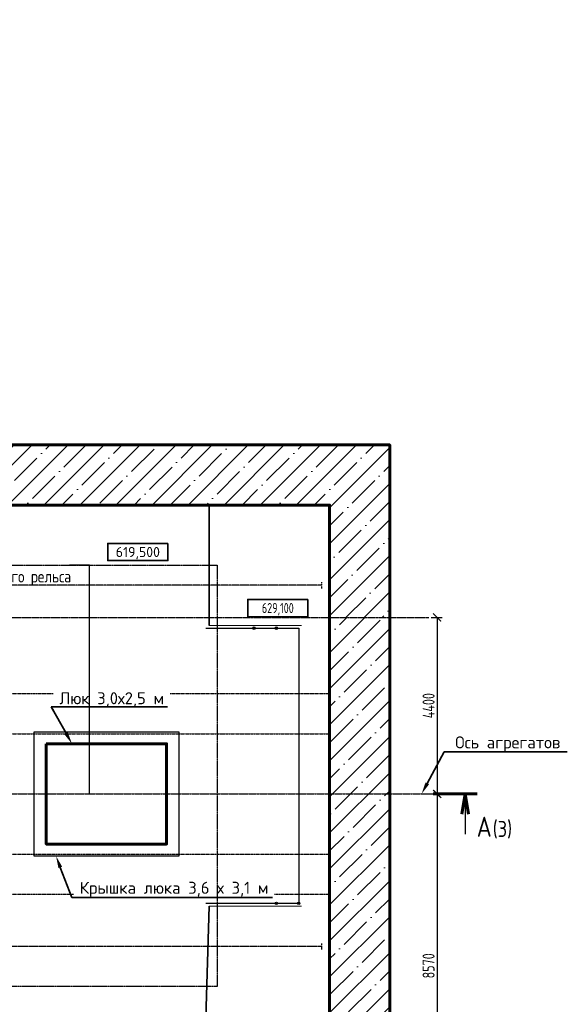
# Model space of a CAD drawing. Header units: millimetres. Extents: x -50096 to 615650, y 194565 to 243945.
# Tile 354 of 354: x 268797 to 282442, y 212019 to 236563. Entities that reach past the tile are written whole.
import ezdxf
from ezdxf import colors
from ezdxf.entities.mleader import LeaderData, LeaderLine
from ezdxf.enums import TextEntityAlignment as Align
from ezdxf.math import Vec2, Vec3

# ---------------------------------------------------------------- set-up
doc = ezdxf.new("R2010")
doc.units = ezdxf.units.MM
doc.set_wipeout_variables(frame=1)
for name, pattern in [('CENTER2', [28.575, 19.05, -3.175, 3.175, -3.175]), ('ГТО-1 Пунктир', [7, 5, -2]), ('осевая', [50.8, 31.75, -6.35, 6.35, -6.35]), ('штриховая', [19.05, 12.7, -6.35])]:
    doc.linetypes.add(name, pattern=pattern)
doc.layers.get('Defpoints').update_dxf_attribs({"color": 8})
doc.layers.add('0.2500', color=7, linetype='Continuous')
doc.layers.add('ОЗиМ Оси', color=4, linetype='CENTER2')
for name, color, linetype, lineweight in [('АСО Линия тонкая', 7, 'Continuous', 25), ('ГТО-2_Бетон_025', 7, 'Continuous', 25), ('ГТО-2_Бетон_060', 3, 'Continuous', 60), ('ГТО-2_Выноски_035', 2, 'Continuous', 35), ('ГТО-2_Осевая', 7, 'осевая', 25), ('ГТО-2_Пунктир_025', 151, 'ГТО-1 Пунктир', 25), ('ГТО-2_Текст', 2, 'Continuous', 35), ('ОЗиМ Размеры', 2, 'Continuous', 35), ('ОЗиМ_Металл', 20, 'Continuous', 50)]:
    doc.layers.add(name, color=color, linetype=linetype, lineweight=lineweight)
doc.layers.add('ГТО-2_Штриховка_018', color=7, linetype='Continuous', lineweight=18, true_color=0x6b6b6b)
doc.styles.add('MOSOBL (isocpeur)', font='isocpeur.ttf')
doc.styles.add('RomanS', font='romans.shx', dxfattribs={"width": 0.7})
doc.dimstyles.new('M200', dxfattribs={"dimscale": 200, "dimtxt": 3, "dimasz": 2, "dimexe": 1.25, "dimexo": 0.625, "dimtad": 3, "dimtoh": 1, "dimdec": 0, "dimtxsty": 'RomanS', "dimblk": 'ARCHTICK', "dimblk1": 'OBLIQUE', "dimblk2": 'ARCHTICK', "dimcen": 3, "dimclrt": 2, "dimaunit": 1, "dimadec": 4, "dimazin": 0, "dimtfac": 1, "dimtdec": 0, "dimtmove": 0, "dimatfit": 3, "dimfxl": 1, "dimtfill": 1, "dimarcsym": 0})

# ---------------------------------------------------------------- blocks, each defined once
blk = doc.blocks.new('Сечен_Верх_Право_Лист')
at = {"color": 7, "linetype": 'Continuous', "lineweight": 25}
blk.add_line((11.94, 0), (11.94, 10), dxfattribs=at)
at = {"color": 3, "linetype": 'Continuous', "lineweight": 60}
for p, q in [((11.94, 0), (11.11, 5)), ((11.94, 0), (12.78, 5)), ((14.94, 0), (3.94, 0))]:
    blk.add_line(p, q, dxfattribs=at)
at = {"color": 3, "linetype": 'Continuous', "lineweight": 60, "ltscale": 0.01, "style": 'RomanS', "width": 0.8, "flags": 8}
blk.add_attdef('СЕЧ', (16.55, 5.68), '', height=5, dxfattribs=at)
at = {"color": 2, "linetype": 'Continuous', "lineweight": 35, "ltscale": 0.01, "style": 'RomanS', "width": 0.8, "flags": 8}
blk.add_attdef('ЛИСТ', (22.46, 5.64), '', height=4, dxfattribs=at)
blk = doc.blocks.new('*U10')
blk.add_wipeout([(-7.5, -2.1), (7.5, -2.1), (7.5, 2.2), (-7.5, 2.2)])
at = {"color": 7}
blk.add_lwpolyline([(7.5, 2.2), (-7.5, 2.2), (-7.5, -2.1), (7.5, -2.1)], close=True, dxfattribs=at)
at = {"color": 2, "style": 'MOSOBL (isocpeur)', "flags": 8}
blk.add_attdef('ОТМЕТКА', text='', height=2.5, dxfattribs=at).set_placement((0, 0.05), align=Align.MIDDLE_CENTER)
blk = doc.blocks.new('_ArchTick')
at = {"color": 0, "linetype": 'ByBlock', "const_width": 0.15}
blk.add_lwpolyline([(-0.5, -0.5), (0.5, 0.5)], dxfattribs=at)
blk = doc.blocks.new('*D41')
at = {"layer": 'Defpoints', "color": 0, "transparency": 16777216}
for p in [(279067, 217263), (279153, 208693), (279198, 208693)]:
    blk.add_point(p, dxfattribs=at)
at = {"layer": 'ОЗиМ Размеры', "color": 0, "lineweight": -2, "transparency": 16777216}
for p, q in [((279129, 217263), (279323, 217263)), ((279198, 217263), (279198, 208693)), ((279216, 208693), (279323, 208693))]:
    blk.add_line(p, q, dxfattribs=at)
at = {"layer": 'ОЗиМ Размеры', "color": 0, "lineweight": -2, "transparency": 16777216, "xscale": 200, "yscale": 200, "zscale": 200}
for p, rotation in [((279198, 217263), 90), ((279198, 208693), 270)]:
    blk.add_blockref('_ArchTick', p, dxfattribs=dict(at, rotation=rotation))
at = {"layer": 'ОЗиМ Размеры', "color": 2, "transparency": 16777216, "insert": (278985, 212978), "char_height": 300, "attachment_point": 5, "rotation": 90, "style": 'RomanS', "bg_fill": 3, "box_fill_scale": 1.1, "bg_fill_color": 256, "bg_fill_true_color": 13158600, "bg_fill_transparency": 0}
blk.add_mtext('8570', dxfattribs=at)
blk = doc.blocks.new('_Oblique')
at = {"color": 0, "linetype": 'ByBlock', "lineweight": -2}
blk.add_line((-0.5, -0.5), (0.5, 0.5), dxfattribs=at)
blk = doc.blocks.new('*D42')
at = {"layer": 'Defpoints', "color": 0, "transparency": 16777216}
for p in [(278991, 221663), (278991, 217263), (279198, 217263)]:
    blk.add_point(p, dxfattribs=at)
at = {"layer": 'ОЗиМ Размеры', "color": 0, "lineweight": -2, "transparency": 16777216}
for p, q in [((279053, 221663), (279323, 221663)), ((279198, 221663), (279198, 217263)), ((279053, 217263), (279323, 217263))]:
    blk.add_line(p, q, dxfattribs=at)
at = {"layer": 'ОЗиМ Размеры', "color": 0, "lineweight": -2, "transparency": 16777216, "xscale": 200, "yscale": 200, "zscale": 200}
for p, rotation in [((279198, 221663), 90), ((279198, 217263), 270)]:
    blk.add_blockref('_ArchTick', p, dxfattribs=dict(at, rotation=rotation))
at = {"layer": 'ОЗиМ Размеры', "color": 2, "transparency": 16777216, "insert": (278985, 219463), "char_height": 300, "attachment_point": 5, "rotation": 90, "style": 'RomanS', "bg_fill": 3, "box_fill_scale": 1.1, "bg_fill_color": 256, "bg_fill_true_color": 13158600, "bg_fill_transparency": 0}
blk.add_mtext('4400', dxfattribs=at)

msp = doc.modelspace()

# ---------------------------------------------------------------- hatches: boundary and pattern name
at = {"layer": 'ГТО-2_Штриховка_018'}
h = msp.add_hatch(dxfattribs=at)
h.set_pattern_fill('ANSI35', color=256, scale=100)
h.set_pattern_definition([(45, (-115466.6, -494469.8), (-449.0128, 449.0128), []), (45, (-115017.6, -494469.8), (-449.0128, 449.0128), [793.75, -158.75, 0, -158.75])])
h.paths.add_polyline_path([(243988.4, 233562.9), (247488.4, 233562.9), (247488.4, 236562.9), (227633.4, 236562.9), (227633.4, 228037.9), (232688.4, 228037.9), (232688.4, 229062.9), (243988.4, 229062.9)])
edge = h.paths.add_edge_path(flags=16)
edge.add_arc((234968.4, 232762.8), 1700, 0, 360)
edge = h.paths.add_edge_path(flags=16)
edge.add_arc((255968.4, 232762.8), 1700, 0, 360)
h.paths.add_polyline_path([(264438.4, 224462.9), (264438.4, 224822.9), (265938.4, 224822.9), (265938.4, 224462.9), (276518.4, 224462.9), (276518.4, 221662.7), (278018.4, 221662.7), (278018.4, 225962.9), (263788.4, 225962.9), (263788.4, 236562.9), (247488.4, 236562.9), (247488.4, 233562.9), (250988.4, 233562.9), (250988.4, 229062.9), (262288.4, 229062.9), (262288.4, 226212.9), (247488.4, 226212.9), (247488.4, 224462.9), (252623.4, 224462.9), (252623.4, 224822.9), (254123.4, 224822.9), (254123.4, 224462.9), (258378.4, 224462.9), (258378.4, 224822.9), (259878.4, 224822.9), (259878.4, 224462.9)])
h = msp.add_hatch(dxfattribs=at)
h.set_pattern_fill('ANSI35', color=256, scale=100)
h.set_pattern_definition([(45, (-98382.44, -494469.8), (-449.0128, 449.0128), []), (45, (-97933.4, -494469.8), (-449.0128, 449.0128), [793.75, -158.75, 0, -158.75])])
h.paths.add_polyline_path([(255018.5, 209422.9), (255918.4, 209422.9), (255918.4, 209162.9), (260618.4, 209162.9), (260618.4, 209422.9), (261518.4, 209422.9), (261518.4, 207932.9), (255018.5, 207932.9)], flags=16)
h.paths.add_polyline_path([(255018.5, 207272.9), (255918.4, 207272.9), (255918.4, 206792.9), (260618.4, 206792.9), (260618.4, 207272.9), (261518.4, 207272.9), (261518.4, 204752.9), (260618.4, 204752.9), (260611.8, 203862.9), (255918.4, 203862.9), (255918.4, 204752.9), (255018.5, 204752.9)], flags=16)
h.paths.add_polyline_path([(262018.5, 209422.9), (262918.4, 209422.9), (262918.4, 209162.9), (267618.4, 209162.9), (267618.4, 209422.9), (268518.4, 209422.9), (268518.4, 207932.9), (262018.5, 207932.9)], flags=16)
h.paths.add_polyline_path([(262018.5, 207272.9), (262918.4, 207272.9), (262918.4, 206792.9), (267618.4, 206792.9), (267618.4, 207272.9), (268518.4, 207272.9), (268518.4, 204752.9), (267618.4, 204752.9), (267618.5, 203862.9), (262918.4, 203862.9), (262918.4, 204752.9), (262018.5, 204752.9)], flags=16)
h.paths.add_polyline_path([(271368.8, 209943.8), (272168.8, 209943.8), (272168.8, 209443.8), (271368.8, 209443.8)], flags=16)
h.paths.add_polyline_path([(272418.8, 209943.8), (272918.8, 209943.8), (272918.8, 209443.8), (272418.8, 209443.8)], flags=16)
h.paths.add_polyline_path([(273898.8, 209943.3), (274698.8, 209943.3), (274698.8, 209443.3), (273898.8, 209443.3)], flags=16)
h.paths.add_polyline_path([(271048.4, 203369.7), (271048.4, 204062.9), (278018.4, 204062.9), (278018.4, 221662.7), (276518.4, 221662.7), (276518.4, 210562.9), (276218.4, 210562.9), (276218.4, 210362.9), (276518.4, 210362.9), (276518.4, 209262.9), (276218.4, 209262.9), (276218.4, 209062.9), (276518.4, 209062.9), (276518.4, 205862.9), (269518.4, 205862.9), (269518.4, 209062.9), (275218.4, 209062.9), (275218.4, 209262.9), (274918.4, 209262.9), (274918.4, 210362.9), (275218.4, 210362.9), (275218.4, 210562.9), (251268.4, 210562.9), (251268.4, 209162.9), (253618.4, 209162.9), (253618.4, 209422.9), (254518.4, 209422.9), (254518.4, 207932.9), (251268.4, 207932.9), (251268.4, 206792.9), (253618.4, 206792.9), (253618.4, 207272.9), (254518.4, 207272.9), (254518.4, 204752.9), (253618.4, 204752.9), (253611.8, 203862.9), (251267, 203862.9), (251268.4, 203362.9), (253617, 203362.9)])

# ---------------------------------------------------------------- linework, layer by layer
at = {"color": 5}
msp.add_line((270535, 222962.9), (270035.9, 222962.9), dxfattribs=at)
at = {"layer": '0.2500'}
for p, q in [((273438.4, 221394.7), (275748.4, 221394.7)), ((275748.4, 221394.7), (275748.4, 214532.9))]:
    msp.add_line(p, q, dxfattribs=at)
at = {"layer": 'АСО Линия тонкая'}
for centre in [(274638.4, 221394.7), (275193.4, 221394.7), (275748.4, 214532.9)]:
    msp.add_circle(centre, 30, dxfattribs=at)
at = {"layer": 'ГТО-2_Бетон_025'}
msp.add_lwpolyline([(269158.4, 218812.9), (272758.4, 218812.9), (272758.4, 215712.9), (269158.4, 215712.9)], close=True, dxfattribs=at)
at = {"layer": 'ГТО-2_Бетон_060'}
for points in [[(221518.4, 203362.9), (221518.4, 225962.9), (227633.4, 225962.9), (227633.4, 236562.9), (263788.4, 236562.9), (263788.4, 225962.9), (278018.4, 225962.9), (278018.4, 204062.9)], [(223018.4, 221612.9), (223018.4, 224462.9), (276518.4, 224462.9), (276518.4, 210562.9), (276218.4, 210562.9)], [(269458.4, 218512.9), (272458.4, 218512.9), (272458.4, 216012.9), (269458.4, 216012.9), (269458.4, 218512.9)]]:
    msp.add_lwpolyline(points, dxfattribs=at)
at = {"layer": 'ГТО-2_Пунктир_025'}
for p, q in [((225418.4, 219762.9), (276518.4, 219762.9)), ((225418.4, 218762.9), (276518.4, 218762.9)), ((225418.4, 215762.9), (276518.4, 215762.9)), ((225418.4, 214762.9), (276518.4, 214762.9))]:
    msp.add_line(p, q, dxfattribs=at)
at = {"layer": 'ОЗиМ Оси'}
for p, q in [((276318.5, 222462.9), (229518.5, 222462.9)), ((221126.5, 221662.7), (278990.6, 221662.7)), ((221047.2, 217262.9), (279066.9, 217262.9))]:
    msp.add_line(p, q, dxfattribs=at)
at = {"layer": 'ОЗиМ Оси', "ltscale": 0.3}
for p, q in [((276318.5, 222537.9), (276318.5, 222387.9)), ((276318.5, 213537.9), (276318.5, 213387.9))]:
    msp.add_line(p, q, dxfattribs=at)
at = {"layer": 'ОЗиМ_Металл', "color": 7, "linetype": 'штриховая', "lineweight": 9, "ltscale": 1000}
msp.add_line((273518.4, 221462.9), (275818.4, 221462.9), dxfattribs=at)

# ---------------------------------------------------------------- block references
ref = msp.add_blockref('Сечен_Верх_Право_Лист', (278704.4, 217262.5), dxfattribs=dict(xscale=-100, yscale=100, zscale=100, rotation=180))
ref.add_attrib('СЕЧ', 'А', (280184.5, 216194.7), dxfattribs={"color": 3, "linetype": 'Continuous', "lineweight": 60, "ltscale": 0.01, "height": 500, "style": 'RomanS', "width": 0.8})
ref.add_attrib('ЛИСТ', '(3)', (280583.8, 216189.8), dxfattribs={"color": 2, "linetype": 'Continuous', "lineweight": 35, "ltscale": 0.01, "height": 400, "style": 'RomanS', "width": 0.8})

# ---------------------------------------------------------------- texts
at = {"layer": 'ГТО-2_Текст', "style": 'RomanS', "width": 0.8}
msp.add_text('Ось подкранового рельса', height=300, dxfattribs=at).set_placement((266174.7, 222534.7))

# ---------------------------------------------------------------- next in the draw order: block references
at = {"layer": 'ГТО-2_Текст'}
ref = msp.add_blockref('*U10', (271741.8, 223288.7), dxfattribs=dict(at, xscale=100, yscale=100, zscale=100))
ref.add_attrib('ОТМЕТКА', '619,500', dxfattribs={"layer": '0', "color": 2, "height": 250, "style": 'MOSOBL (isocpeur)'}).set_placement((271741.8, 223293.7), align=Align.MIDDLE_CENTER)

# ---------------------------------------------------------------- next in the draw order: leaders
at = {"layer": 'ГТО-2_Выноски_035'}
ml = msp.add_multileader_mtext('Standard', dxfattribs=at)
ml.set_content('Люк 3,0х2,5 м', color=256, style='MOSOBL (isocpeur)')
ml.set_leader_properties(color=7, lineweight=-1)
ml.build(insert=Vec2(0, 0))
ml.multileader.update_dxf_attribs({"has_dogleg": 0, "text_left_attachment_type": 6, "text_right_attachment_type": 6, "dogleg_length": 0, "arrow_head_size": 300, "scale": 100})
ctx = ml.context
ctx.base_point, ctx.scale, ctx.char_height, ctx.arrow_head_size, ctx.landing_gap_size, ctx.plane_origin = Vec3(269584.5, 219437.9), 100, 300, 300, 200, Vec3(263224.5, 221940.2)
ctx.left_attachment, ctx.right_attachment = 6, 6
notes = []
notes.append((ctx, [(0, (1, 1, 0), (269584.5, 219437.9), (1, 0), 0, [(0, [(270098.4, 218512.9)], 0, [])])]))
ctx.mtext.insert, ctx.mtext.flow_direction = Vec3(269784.5, 219797.9), 5
ctx.mtext.has_bg_fill, ctx.mtext.bg_color, ctx.mtext.bg_scale_factor, ctx.mtext.bg_transparency, ctx.mtext.use_window_bg_color = 1, -1073741824, 1.5, 0, 1
ml = msp.add_multileader_mtext('Standard', dxfattribs=at)
ml.set_content('Ось агрегатов', color=256, style='MOSOBL (isocpeur)')
ml.set_leader_properties(color=7, lineweight=-1)
ml.build(insert=Vec2(0, 0))
ml.multileader.update_dxf_attribs({"has_dogleg": 0, "text_left_attachment_type": 6, "text_right_attachment_type": 6, "dogleg_length": 0, "arrow_head_size": 300, "scale": 100})
ctx = ml.context
ctx.base_point, ctx.scale, ctx.char_height, ctx.arrow_head_size, ctx.landing_gap_size, ctx.plane_origin = Vec3(279377.7, 218308.4), 100, 300, 300, 200, Vec3(276950.3, 213466)
ctx.left_attachment, ctx.right_attachment, ctx.text_align_type = 6, 6, 1
notes.append((ctx, [(0, (1, 1, 0), (279377.7, 218308.4), (1, 0), 0, [(0, [(278810.4, 217262.9)], 0, [])])]))
ctx.mtext.insert, ctx.mtext.alignment, ctx.mtext.flow_direction = Vec3(280957.7, 218698.4), 2, 5
ctx.mtext.has_bg_fill, ctx.mtext.bg_color, ctx.mtext.bg_scale_factor, ctx.mtext.bg_transparency, ctx.mtext.use_window_bg_color = 1, -1073741824, 1.5, 0, 1
ml = msp.add_multileader_mtext('Standard', dxfattribs=at)
ml.set_content('{\\C2;Крышка люка 3,6 х 3,1 м}', color=256, style='MOSOBL (isocpeur)')
ml.set_leader_properties(color=7, lineweight=-1)
ml.build(insert=Vec2(0, 0))
ml.multileader.update_dxf_attribs({"has_dogleg": 0, "text_left_attachment_type": 6, "text_right_attachment_type": 6, "dogleg_length": 0, "arrow_head_size": 300, "scale": 100})
ctx = ml.context
ctx.base_point, ctx.scale, ctx.char_height, ctx.arrow_head_size, ctx.landing_gap_size, ctx.plane_origin = Vec3(270093.1, 214683.2), 100, 300, 300, 200, Vec3(264667.4, 215017)
ctx.left_attachment, ctx.right_attachment = 6, 6
notes.append((ctx, [(1, (1, 1, 0), (270093.1, 214683.2), (1, 0), 0, [(0, [(269702.1, 215712.9)], 0, [])])]))
ctx.mtext.insert, ctx.mtext.flow_direction = Vec3(270293.1, 215073.2), 5
ctx.mtext.has_bg_fill, ctx.mtext.bg_color, ctx.mtext.bg_scale_factor, ctx.mtext.bg_transparency, ctx.mtext.use_window_bg_color = 1, -1073741824, 1.5, 0, 1
for ctx, leaders in notes:
    for number, flags, end, landing, length, lines in leaders:
        leader = LeaderData()
        leader.index, (leader.has_last_leader_line, leader.has_dogleg_vector, leader.attachment_direction) = number, flags
        leader.last_leader_point, leader.dogleg_vector, leader.dogleg_length = Vec3(end), Vec3(landing), length
        for number, points, colour, breaks in lines:
            line = LeaderLine()
            line.index, line.vertices, line.color, line.breaks = number, Vec3.list(points), colors.encode_raw_color(colour), breaks
            leader.lines.append(line)
        ctx.leaders.append(leader)

# ---------------------------------------------------------------- next in the draw order: linework, layer by layer
at = {"color": 5}
msp.add_line((270535, 217262.9), (270535, 222962.9), dxfattribs=at)
at = {"layer": '0.2500'}
msp.add_line((275748.4, 214532.9), (273438.4, 214532.9), dxfattribs=at)
at = {"layer": 'АСО Линия тонкая'}
msp.add_circle((275193.4, 214532.9), 30, dxfattribs=at)
at = {"layer": 'ГТО-2_Осевая', "color": 1}
msp.add_lwpolyline([(273718.5, 212462.9), (228218.4, 212464), (228218.4, 222958), (273718.5, 222962.9)], close=True, dxfattribs=at)
at = {"layer": 'ОЗиМ Оси'}
msp.add_line((276318.5, 213462.9), (229518.5, 213462.9), dxfattribs=at)
at = {"layer": 'ОЗиМ Размеры', "color": 0}
msp.add_lwpolyline([(273518.4, 214461.2), (273406, 210562.9), (276518.4, 210562.9), (276518.4, 224462.9), (273518.4, 224462.9), (273518.4, 221461.2)], dxfattribs=at)
at = {"layer": 'ОЗиМ_Металл', "color": 7, "linetype": 'штриховая', "lineweight": 9, "ltscale": 1000}
msp.add_line((275818.4, 214462.9), (273518.4, 214462.9), dxfattribs=at)

# ---------------------------------------------------------------- next in the draw order: dimensions: what is measured, and where the dimension line sits
at = {"layer": 'ОЗиМ Размеры', "color": 0}
dim = msp.add_linear_dim(base=(279197.7, 208692.9), p1=(279066.9, 217262.9), p2=(279153, 208692.9), angle=90, dimstyle='M200', override={"dimscale": 100}, dxfattribs=at)
dim.commit()
dim.dimension.update_dxf_attribs({"geometry": '*D41', "text_midpoint": (278985.2, 212977.9)})

# ---------------------------------------------------------------- next in the draw order: block references
at = {"layer": 'ГТО-2_Текст'}
ref = msp.add_blockref('*U10', (275228.9, 221891.7), dxfattribs=dict(at, xscale=100, yscale=100, zscale=100))
ref.add_attrib('ОТМЕТКА', '629,100', dxfattribs={"layer": '0', "color": 2, "height": 250, "style": 'RomanS', "width": 0.7}).set_placement((275228.9, 221896.7), align=Align.MIDDLE_CENTER)

# ---------------------------------------------------------------- next in the draw order: dimensions: what is measured, and where the dimension line sits
at = {"layer": 'ОЗиМ Размеры', "color": 0}
dim = msp.add_linear_dim(base=(279197.7, 217262.9), p1=(278990.6, 221662.7), p2=(278990.6, 217262.9), angle=90, dimstyle='M200', override={"dimscale": 100}, dxfattribs=at)
dim.commit()
dim.dimension.update_dxf_attribs({"geometry": '*D42', "text_midpoint": (278985.2, 219462.8)})

doc.saveas('drawing.dxf')
